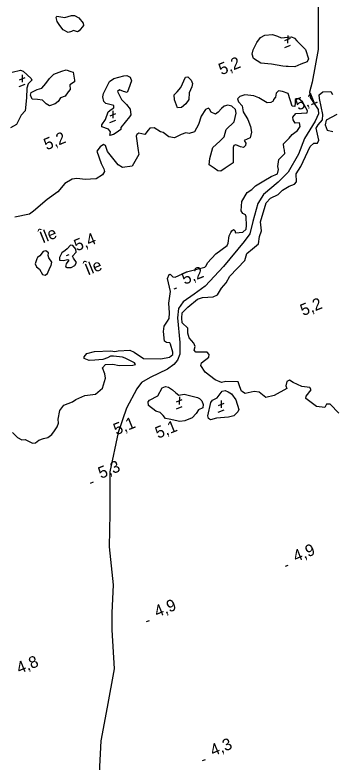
# Model space of a CAD drawing. Extents: x 362852 to 366875, y 5563573 to 5566479.
# Drawn here: x 365037.9 to 365143.9, y 5565529 to 5565778.8 of the extents above; entities that cross this region are included whole.
import ezdxf

# ---------------------------------------------------------------- set-up
doc = ezdxf.new("R2010")
doc.units = 0
for name, color, linetype in [('Niveau 22', 7, 'Continuous'), ('Niveau 3', 7, 'Continuous'), ('Niveau 4', 7, 'Continuous'), ('Niveau 8', 7, 'Continuous')]:
    doc.layers.add(name, color=color, linetype=linetype)

msp = doc.modelspace()

# ---------------------------------------------------------------- linework, layer by layer
at = {"layer": 'Niveau 22'}
msp.add_lwpolyline([(365139.21, 5565781.61), (365139.26, 5565767.3), (365137.23, 5565756.37), (365136.34, 5565753.07), (365136.55, 5565751.22), (365139.26, 5565747.18), (365139.27, 5565745.81), (365138.18, 5565743.31), (365134.6, 5565737.57), (365132.65, 5565732.26), (365129.14, 5565726.27), (365125.8, 5565722.93), (365120.91, 5565718.79), (365119.02, 5565715.81), (365117.38, 5565709.8), (365116.41, 5565705.62), (365114.45, 5565703.13), (365107.52, 5565694.71), (365101.5, 5565688.14), (365097.75, 5565685.45), (365094.07, 5565682.88), (365092.49, 5565680.67), (365092.23, 5565677.52), (365092.99, 5565669.3), (365092.95, 5565665.44), (365092.18, 5565663.36), (365090.94, 5565661.98), (365088.8, 5565660.39), (365083.04, 5565657.61), (365080.17, 5565655.93), (365078.6, 5565653.85), (365075.16, 5565647.35), (365072.32, 5565639.27), (365069.55, 5565626.03), (365069.59, 5565612.13), (365069.38, 5565601), (365070.7, 5565588.25), (365070.29, 5565578.95), (365070.26, 5565573.24), (365071.07, 5565560.21), (365068.67, 5565547.42), (365066.62, 5565536.17), (365066.04, 5565525.31)], dxfattribs=at)
at = {"layer": 'Niveau 3'}
for p, q in [((365129.06, 5565771.93), (365129.01, 5565769.41)), ((365128.12, 5565770.25), (365130.01, 5565771.04)), ((365128.04, 5565767.97), (365129.98, 5565768.76)), ((365040.32, 5565758.87), (365040.27, 5565756.35)), ((365039.38, 5565757.19), (365041.27, 5565757.98)), ((365039.3, 5565754.91), (365041.24, 5565755.7)), ((365070.64, 5565746.82), (365070.59, 5565744.3)), ((365069.7, 5565745.14), (365071.59, 5565745.93)), ((365069.62, 5565742.86), (365071.56, 5565743.65)), ((365055.06, 5565698.41), (365056.02, 5565698.8)), ((365091.07, 5565687.22), (365092.03, 5565687.61)), ((365091.91, 5565649.44), (365093.8, 5565650.23)), ((365092.85, 5565651.12), (365092.8, 5565648.6)), ((365105.89, 5565648.29), (365107.78, 5565649.08)), ((365106.83, 5565649.97), (365106.78, 5565647.45)), ((365091.83, 5565647.16), (365093.77, 5565647.95)), ((365105.81, 5565646.01), (365107.75, 5565646.8)), ((365063.12, 5565622.33), (365064.08, 5565622.72)), ((365128.25, 5565594.48), (365129.21, 5565594.87)), ((365081.88, 5565575.99), (365082.84, 5565576.38)), ((365100.56, 5565529.54), (365101.52, 5565529.93))]:
    msp.add_line(p, q, dxfattribs=at)
at = {"layer": 'Niveau 4'}
for points in [[(365055.67, 5565772.97), (365053.95, 5565773.82), (365052.85, 5565775.3), (365051.97, 5565776.68), (365051.68, 5565777.99), (365051.85, 5565778.49), (365054.55, 5565777.99), (365056.74, 5565778.7), (365057.75, 5565778.68), (365059.21, 5565777.85), (365060.66, 5565776.15), (365060.83, 5565775.28), (365059.38, 5565773.5), (365058.76, 5565773.19), (365057.43, 5565773.7), (365056.78, 5565773.31), (365055.67, 5565772.97)], [(365127.36, 5565761.7), (365123.64, 5565762.41), (365120.1, 5565762.7), (365117.58, 5565764.28), (365117.1, 5565765.76), (365117.49, 5565767.23), (365118.67, 5565769.64), (365119.93, 5565771.28), (365121.41, 5565772.08), (365123.99, 5565772.33), (365125.67, 5565771.71), (365126.88, 5565771.21), (365130.25, 5565771.48), (365131.29, 5565771.1), (365132.07, 5565770.24), (365135.03, 5565767.29), (365135.94, 5565764.18), (365135.53, 5565763.2), (365133.46, 5565762.34), (365131.36, 5565761.54), (365129.16, 5565761.57), (365128.52, 5565761.62), (365127.36, 5565761.7)], [(365036.96, 5565759.72), (365039.75, 5565760.37), (365040.63, 5565760.04), (365043.29, 5565757.65), (365043.5, 5565756.99), (365042.33, 5565755.76), (365041.86, 5565754.33), (365041.7, 5565751.09), (365041.23, 5565746.78), (365039.96, 5565745.33), (365038.41, 5565742.26), (365036.34, 5565741.1)], [(365049.4, 5565748.43), (365048.29, 5565749.16), (365047.03, 5565750.39), (365045.4, 5565750.59), (365043.67, 5565750.69), (365043.05, 5565752.05), (365043.27, 5565752.88), (365045.28, 5565753.9), (365046.81, 5565754.41), (365048.24, 5565755.93), (365049.43, 5565757.6), (365050.88, 5565759.07), (365053.53, 5565760.03), (365055.04, 5565760.47), (365056.55, 5565759.97), (365057.35, 5565759.68), (365057.75, 5565757.04), (365057.72, 5565756.53), (365056.16, 5565755.45), (365056.31, 5565753.89), (365055.61, 5565753.17), (365054.7, 5565751.74), (365053.08, 5565751.13), (365052.32, 5565749.95), (365051.36, 5565749.12), (365049.4, 5565748.43)], [(365069.61, 5565738.52), (365069.84, 5565739.79), (365069.1, 5565740.67), (365066.88, 5565741.38), (365066.94, 5565742.15), (365068.13, 5565743.94), (365068.98, 5565746.41), (365070.02, 5565747.21), (365070.89, 5565747.82), (365070.9, 5565748.57), (365068.2, 5565749.2), (365067.56, 5565749.87), (365067.23, 5565751.42), (365067.44, 5565752.56), (365068.4, 5565754.33), (365069.45, 5565756.63), (365070.94, 5565757.55), (365074.23, 5565758.47), (365075.3, 5565758.6), (365076.42, 5565758), (365076.83, 5565756.86), (365075.8, 5565754.07), (365075.4, 5565752.91), (365074.19, 5565753.28), (365072.78, 5565753.83), (365072.09, 5565753.23), (365073.44, 5565750.55), (365074.48, 5565749.55), (365075.2, 5565748.85), (365076.33, 5565747.32), (365076.61, 5565745.44), (365076.14, 5565744.75), (365073.24, 5565741.19), (365073.22, 5565740.5), (365071.67, 5565739.42), (365070.77, 5565738.87), (365069.61, 5565738.52)], [(365092.21, 5565747.8), (365091.17, 5565750.48), (365091.11, 5565752.14), (365092.07, 5565753.15), (365093.28, 5565754.59), (365094.85, 5565758.04), (365095.61, 5565758.16), (365096.75, 5565757.07), (365097.18, 5565755.88), (365096.99, 5565754.81), (365096.09, 5565752.76), (365096.04, 5565750.62), (365095.03, 5565749.14), (365093.59, 5565747.93), (365092.21, 5565747.8)], [(365122.2, 5565749.44), (365119.43, 5565751.16), (365117.69, 5565751.76), (365114.74, 5565752.1), (365113.03, 5565751.58), (365112.27, 5565750.83), (365112.56, 5565749.83), (365113.86, 5565748.5), (365114.13, 5565746.49), (365115.74, 5565743.92), (365116.6, 5565741.53), (365116.93, 5565739.68), (365116.46, 5565737.8), (365114.53, 5565736.88), (365115.01, 5565736.02), (365114.87, 5565735.15), (365114.23, 5565734.58), (365113.21, 5565734.78), (365111.71, 5565735.41), (365111.05, 5565735.2), (365110.76, 5565734.52), (365110.8, 5565731.55), (365110.77, 5565729.36), (365108.11, 5565727.64), (365106.69, 5565726.56), (365105.64, 5565726.69), (365104.46, 5565727.57), (365102.82, 5565728.7), (365102.98, 5565730.88), (365103.97, 5565734.53), (365106.35, 5565736.63), (365107.85, 5565738.12), (365108.47, 5565740.55), (365111.09, 5565743.12), (365111.84, 5565745.99), (365111.57, 5565747.25), (365110.31, 5565748.34), (365109.07, 5565748.64), (365107.75, 5565748.35), (365106.89, 5565747.56), (365105.79, 5565746.3), (365104.87, 5565745.67), (365103.49, 5565746.29), (365102.87, 5565747.34), (365102.54, 5565747.7), (365101.52, 5565747.28), (365100.11, 5565744.96), (365099.17, 5565742.27), (365097.84, 5565739.73), (365096.1, 5565739.26), (365094.96, 5565739.47), (365093.46, 5565738.86), (365091.19, 5565737.74), (365089.28, 5565738.13), (365087.39, 5565739.54), (365086.55, 5565739.75), (365084.4, 5565741.05), (365083, 5565740.97), (365082.36, 5565740.27), (365081.27, 5565738.82), (365079.32, 5565739.33), (365078.56, 5565738.89), (365078.42, 5565738.33), (365079.02, 5565733.54), (365079.33, 5565732.17), (365077.08, 5565728.26), (365073.82, 5565727.85), (365072.36, 5565728.68), (365070.14, 5565731.5), (365068.82, 5565733.2), (365068.13, 5565735.16), (365067.41, 5565735.55), (365066.3, 5565734.78), (365065.28, 5565733.3), (365066.68, 5565729.15), (365067.59, 5565727.4), (365067.85, 5565726.45), (365067.16, 5565725.42), (365064.99, 5565724.03), (365063.12, 5565723.88), (365061.48, 5565723.77), (365058.57, 5565724.19), (365057, 5565723.91), (365054.57, 5565722.54), (365052.17, 5565719.75), (365048.64, 5565717.12), (365044.02, 5565713.22), (365042.7, 5565712.18), (365037.87, 5565711.19)], [(365077.85, 5565662.48), (365074.72, 5565664.05), (365073.84, 5565664.38), (365070.83, 5565664.76), (365069.8, 5565664.7), (365068.78, 5565664.16), (365067.22, 5565663.58), (365064.56, 5565663.42), (365062.68, 5565663.32), (365061.05, 5565663.96), (365061.01, 5565664.5), (365061.89, 5565665.68), (365064.46, 5565666.36), (365069.96, 5565666.57), (365071.2, 5565666.27), (365072.4, 5565666.52), (365076.26, 5565666.8), (365077.72, 5565666.1), (365080.89, 5565663.98), (365086.65, 5565663.87), (365089.47, 5565664.41), (365090.59, 5565665.3), (365090.64, 5565666.07), (365089.85, 5565668.73), (365089.66, 5565669.21), (365088.51, 5565669.3), (365087.84, 5565669.71), (365087.56, 5565672.95), (365087.79, 5565674.79), (365088.91, 5565676.43), (365089.42, 5565677.32), (365089.5, 5565679.22), (365089.26, 5565682.46), (365089.9, 5565686.34), (365088.84, 5565690.76), (365089.42, 5565692.06), (365089.76, 5565692.14), (365090.66, 5565691.32), (365091.4, 5565691.19), (365093.83, 5565692.25), (365095.24, 5565692.9), (365101.33, 5565694.47), (365101.83, 5565694.92), (365102.21, 5565695.95), (365104.97, 5565698.95), (365108.81, 5565701.72), (365109.18, 5565702.49), (365109.52, 5565705), (365110.01, 5565706.07), (365110.32, 5565706.7), (365110.94, 5565707.14), (365111.33, 5565706.8), (365111.61, 5565705.98), (365114, 5565706.22), (365115.16, 5565707.19), (365115.27, 5565708.43), (365115.2, 5565711.32), (365114.94, 5565711.96), (365114.05, 5565712.47), (365113.44, 5565713.34), (365113.72, 5565716.44), (365115.47, 5565719.46), (365117.06, 5565720.43), (365118.27, 5565721.74), (365121, 5565723.42), (365123.46, 5565724.87), (365125.59, 5565725.75), (365125.93, 5565727.19), (365125.7, 5565728.22), (365126.12, 5565730.51), (365128.03, 5565732.54), (365127.98, 5565733.58), (365127.76, 5565734.55), (365127.59, 5565735.72), (365129.49, 5565737.62), (365130.51, 5565738.92), (365132.27, 5565740.26), (365133.22, 5565741.59), (365132.99, 5565742.74), (365131.52, 5565742.69), (365130.84, 5565743.72), (365130.78, 5565744.63), (365131.7, 5565745.88), (365135.59, 5565746.11), (365135.69, 5565746.78), (365134.03, 5565749.76), (365132.73, 5565750.79), (365131.85, 5565750.8), (365131.47, 5565750.52), (365131.53, 5565749.48), (365131.36, 5565748.23), (365130.56, 5565748.34), (365129.14, 5565752.55), (365127.34, 5565753.3), (365125.9, 5565753.45), (365125.22, 5565752.68), (365124.97, 5565751.33), (365124.32, 5565750.63), (365124.2, 5565750.02), (365123.39, 5565749.56), (365122.2, 5565749.44)], [(365137.71, 5565735.95), (365138.95, 5565735.97), (365139.47, 5565736.99), (365138.55, 5565741.03), (365139.25, 5565742.07), (365140.69, 5565743.72), (365140.82, 5565745.51), (365139.61, 5565750.87), (365139.6, 5565752.11), (365140.81, 5565753.11), (365143.41, 5565753.3), (365144.05, 5565752.2)], [(365145.45, 5565745.61), (365141.9, 5565743.65), (365141.5, 5565742.06), (365142.2, 5565740.35), (365144.1, 5565739.83)], [(365146.17, 5565645.69), (365143.19, 5565648.7), (365142.05, 5565648.73), (365141.4, 5565647.59), (365138.64, 5565647.95), (365135.06, 5565650.58), (365135.22, 5565651.4), (365136.87, 5565653.45), (365136.41, 5565654.26), (365133.8, 5565654.55), (365130.86, 5565655.95), (365129.67, 5565656.71), (365128.71, 5565656.32), (365128.45, 5565654.84), (365128.69, 5565653.94), (365124.54, 5565651.61), (365121.7, 5565650.94), (365119.46, 5565652.76), (365117.87, 5565652.98), (365114.82, 5565652.22), (365113.59, 5565653.08), (365113.02, 5565654.47), (365112.43, 5565656.22), (365108.3, 5565656.26), (365106.86, 5565655.89), (365104.79, 5565656.84), (365101.43, 5565659.38), (365100.05, 5565661.68), (365100.22, 5565662.49), (365102.68, 5565664.38), (365102.75, 5565665.28), (365102.11, 5565666.07), (365098.34, 5565666.14), (365097.77, 5565666.78), (365098.14, 5565667.99), (365097.7, 5565669.06), (365096.1, 5565670.83), (365095.68, 5565672.46), (365095.62, 5565674.11), (365093.76, 5565675.9), (365093.62, 5565677.46), (365093.81, 5565679.28), (365095.7, 5565681.18), (365098.87, 5565683.79), (365100.54, 5565684.42), (365104.14, 5565684.6), (365105.54, 5565685.29), (365106.89, 5565687.47), (365108.41, 5565689.22), (365109.72, 5565691.5), (365114.7, 5565696.79), (365115.39, 5565699.06), (365117.21, 5565700.68), (365119.27, 5565702.34), (365119.6, 5565704.72), (365120.24, 5565706.66), (365119.92, 5565709.7), (365121.83, 5565715.97), (365123.23, 5565717.54), (365125.81, 5565718.85), (365127.34, 5565720.29), (365129.53, 5565721.63), (365131.26, 5565722.28), (365132.01, 5565723.02), (365131.84, 5565725.69), (365133.39, 5565728.14), (365136.53, 5565734.91), (365137.71, 5565735.95)], [(365053.55, 5565699.28), (365052.77, 5565697.71), (365052.81, 5565696.85), (365053.93, 5565696.69), (365055.59, 5565697.06), (365055.88, 5565696.81), (365055.01, 5565695.58), (365054.79, 5565694.74), (365055.36, 5565694.42), (365056.63, 5565694.38), (365057.89, 5565695.09), (365058.43, 5565696.05), (365057.4, 5565697.5), (365057.14, 5565698.14), (365058.32, 5565699.5), (365058.19, 5565700.56), (365057.27, 5565701.74), (365056.43, 5565701.83), (365055.28, 5565700.67), (365054.7, 5565700.12), (365053.55, 5565699.28)], [(365045.14, 5565697.31), (365044.65, 5565695.61), (365045.02, 5565694.58), (365046.07, 5565693.83), (365047.13, 5565692.02), (365047.97, 5565691.81), (365048.71, 5565692.43), (365049.51, 5565694.25), (365050.01, 5565695.02), (365050.15, 5565696.19), (365049.19, 5565697.61), (365048.99, 5565698.4), (365049.06, 5565699.29), (365048.23, 5565699.95), (365047.26, 5565699.74), (365046.15, 5565698.34), (365045.4, 5565697.73), (365045.14, 5565697.31)], [(365037.01, 5565639.19), (365038.67, 5565637.57), (365040.18, 5565636.77), (365041.32, 5565636.86), (365043.78, 5565635.7), (365044.76, 5565635.73), (365045.83, 5565636.61), (365047.37, 5565637.24), (365048.86, 5565637.54), (365050.22, 5565638.6), (365051.1, 5565639.77), (365052.03, 5565641.15), (365052.39, 5565642.36), (365052.31, 5565643.63), (365052.9, 5565646.55), (365054.16, 5565648.31), (365057.1, 5565649.46), (365058.26, 5565650.25), (365061.26, 5565651.55), (365064.78, 5565652.06), (365067.08, 5565654), (365068.09, 5565657.41), (365067.86, 5565658.87), (365067.16, 5565660.88), (365068.14, 5565661.97), (365070.57, 5565662.09), (365072.69, 5565661.6), (365077.28, 5565661.75), (365078.12, 5565661.97), (365077.85, 5565662.48)], [(365098.44, 5565645.61), (365097.05, 5565644.16), (365094.65, 5565643.17), (365093, 5565642.93), (365089.46, 5565643.66), (365088.14, 5565643.86), (365087.41, 5565644.87), (365086.37, 5565645.87), (365084.93, 5565646.34), (365082.52, 5565648.27), (365082.35, 5565649.45), (365082.85, 5565650.03), (365085.6, 5565651.53), (365087.06, 5565654.19), (365088.18, 5565654.65), (365089.15, 5565654.42), (365090.55, 5565653.44), (365091.64, 5565652.46), (365092.62, 5565651.74), (365094.44, 5565652), (365095.33, 5565651.8), (365098.86, 5565650.95), (365099.56, 5565650.62), (365100.38, 5565649.83), (365100.81, 5565648.64), (365100.65, 5565647.51), (365099.2, 5565646.79), (365098.44, 5565645.61)], [(365110.97, 5565644.85), (365109.29, 5565644.4), (365105.22, 5565643.98), (365103.2, 5565643.45), (365102.56, 5565643.94), (365102.39, 5565644.8), (365103.29, 5565649.28), (365103.86, 5565650.02), (365105.41, 5565650.78), (365107.1, 5565653.03), (365108.11, 5565653.32), (365109.18, 5565652.83), (365110.29, 5565652.1), (365111.7, 5565650.19), (365112.7, 5565646.87), (365112.36, 5565646.17), (365110.97, 5565644.85)]]:
    msp.add_lwpolyline(points, dxfattribs=at)

# ---------------------------------------------------------------- texts
at = {"layer": 'Niveau 3'}
for s, rotation, p in [('    5,2', 22.0899, (365101.47, 5565756.47)), ('    5,1', 22.0899, (365127.13, 5565744.66)), ('    5,2', 22.0899, (365043.05, 5565731.36)), ('5,4  ', 22.09, (365058.57, 5565699.77)), ('5,2  ', 22.09, (365094.58, 5565688.58)), ('    5,2', 22.0899, (365128.75, 5565675.92)), ('    5,1', 22.0899, (365066.31, 5565636.06)), ('    5,1', 22.0899, (365080.28, 5565634.91)), ('5,3  ', 22.09, (365066.63, 5565623.69)), ('4,9  ', 22.09, (365131.76, 5565595.84)), ('4,9  ', 22.09, (365085.39, 5565577.35)), ('4,8  ', 22.09, (365039.33, 5565558.45)), ('4,3  ', 22.09, (365104.07, 5565530.9))]:
    msp.add_text(s, height=3.93, rotation=rotation, dxfattribs=at).set_placement(p)
at = {"layer": 'Niveau 8'}
for p in [(365047.12, 5565702.43), (365062.21, 5565691.69)]:
    msp.add_text('Île', height=3.93, rotation=22.09, dxfattribs=at).set_placement(p)

doc.saveas('drawing.dxf')
